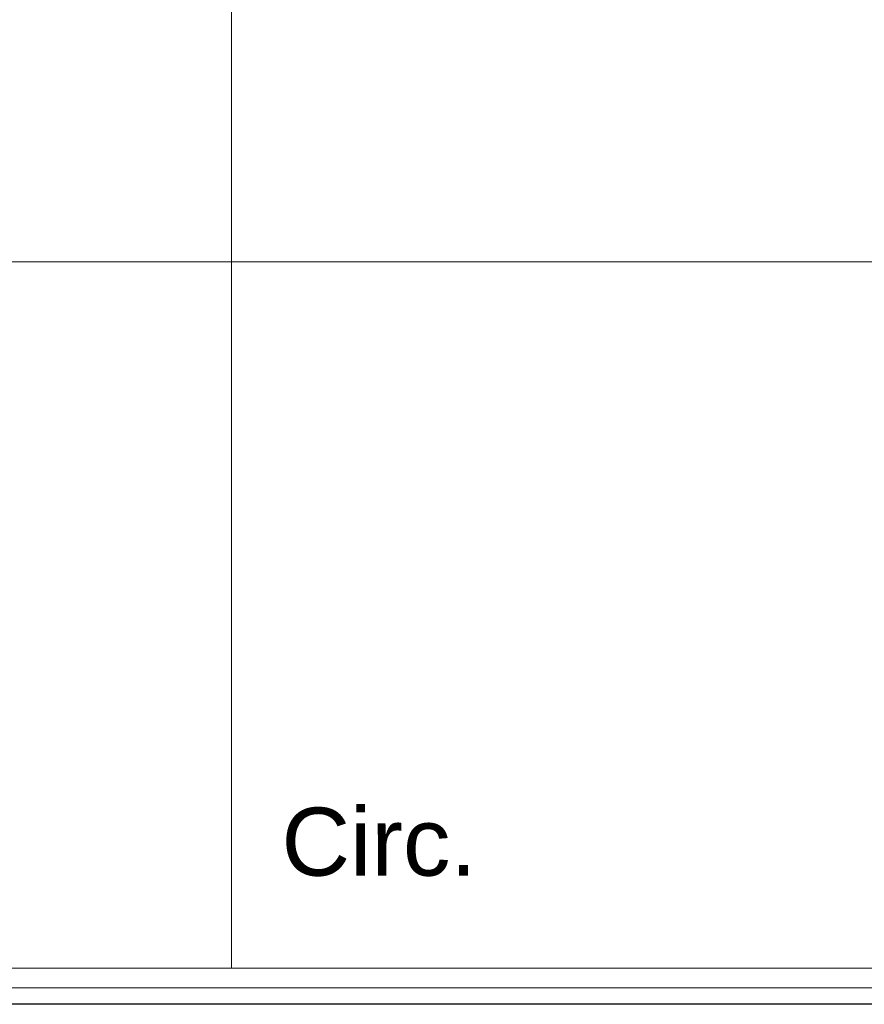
# Model space of a CAD drawing. Header units: millimetres. Extents: x 321 to 585, y -277 to 9.
# Tile 980 of 1056: x 362.73 to 365.52, y -32.11 to -28.86. Entities that reach past the tile are written whole.
import ezdxf

# ---------------------------------------------------------------- set-up
doc = ezdxf.new("R2010")
doc.units = ezdxf.units.MM
doc.header["$MEASUREMENT"] = 0
doc.linetypes.add('NULL', pattern=[0])
for name, color, linetype, lineweight in [('Ambiente-Textos', 251, 'Continuous', 5), ('IFC-Laje-Contorno', 134, 'Continuous', 5), ('IFC-Parede padrão-Contorno', 44, 'Continuous', 5), ('IFC-Parede-Contorno', 42, 'Continuous', 5)]:
    doc.layers.add(name, color=color, linetype=linetype, lineweight=lineweight)
doc.styles.add('Arial', font='arial.ttf')

msp = doc.modelspace()

# ---------------------------------------------------------------- linework, layer by layer
at = {"layer": 'IFC-Laje-Contorno', "color": 7, "lineweight": 5}
for p, q in [((363.4286, -31.9945), (363.4286, -5.9124)), ((363.4286, -29.6597), (363.4286, -8.3602)), ((360.8491, -29.6597), (363.4286, -29.6597)), ((363.4286, -29.6597), (366.0086, -29.6597)), ((360.8491, -31.9945), (363.4286, -31.9945)), ((363.4286, -31.9945), (366.0086, -31.9945))]:
    msp.add_line(p, q, dxfattribs=at)
at = {"layer": 'IFC-Parede padrão-Contorno', "color": 7, "lineweight": 5}
msp.add_line((356.6858, -32.1145), (371.0082, -32.1145), dxfattribs=at)
at = {"layer": 'IFC-Parede-Contorno', "color": 7, "lineweight": 5}
for p, q in [((358.746, -32.0604), (369.8807, -32.0604)), ((358.746, -32.1132), (369.8807, -32.1132))]:
    msp.add_line(p, q, dxfattribs=at)

# ---------------------------------------------------------------- texts
at = {"layer": 'Ambiente-Textos', "color": 7, "linetype": 'NULL', "lineweight": 5, "insert": (363.9166, -31.6924), "char_height": 0.225, "width": 1.352035, "attachment_point": 8, "line_spacing_factor": 0.9, "style": 'Arial'}
msp.add_mtext('Circ.', dxfattribs=at)

doc.saveas('drawing.dxf')
